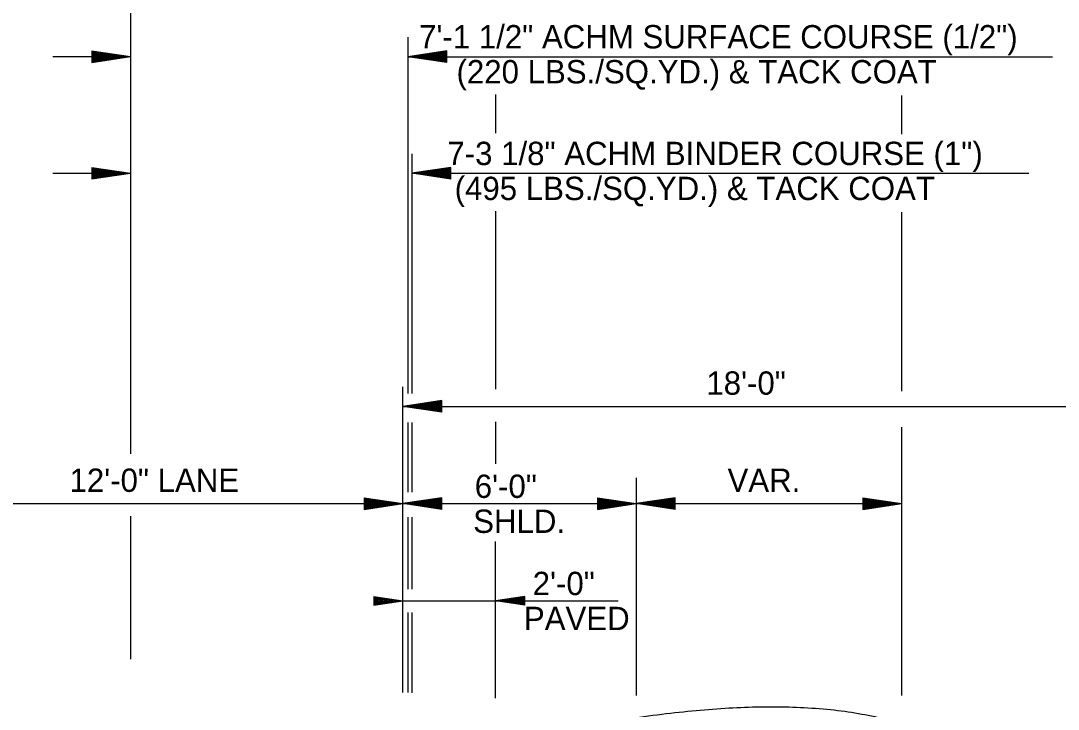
# Model space of a CAD drawing. Extents: x 2263886 to 2266026, y -3122850 to -3121850.
# Drawn here: x 2265609.92 to 2265636.6, y -3122504.51 to -3122486.8 of the extents above; entities that cross this region are included whole.
import ezdxf

# ---------------------------------------------------------------- set-up
doc = ezdxf.new("R2010")
doc.units = 0
doc.layers.add('R_Border Prem', color=7, linetype='Continuous')

msp = doc.modelspace()

# ---------------------------------------------------------------- linework, layer by layer
at = {"layer": 'R_Border Prem'}
for p, q in [((2265612.746, -3122480.217), (2265612.746, -3122497.937)), ((2265619.876, -3122487.22), (2265619.876, -3122496.388)), ((2265611.746, -3122487.567), (2265612.746, -3122487.717)), ((2265611.746, -3122487.567), (2265611.746, -3122487.867)), ((2265611.746, -3122487.592), (2265612.579, -3122487.717)), ((2265611.746, -3122487.617), (2265612.407, -3122487.717)), ((2265611.746, -3122487.642), (2265612.241, -3122487.717)), ((2265611.746, -3122487.668), (2265612.071, -3122487.717)), ((2265611.746, -3122487.693), (2265611.904, -3122487.717)), ((2265620.876, -3122487.57), (2265619.876, -3122487.72)), ((2265620.876, -3122487.595), (2265620.043, -3122487.72)), ((2265620.876, -3122487.621), (2265620.215, -3122487.72)), ((2265620.876, -3122487.646), (2265620.381, -3122487.72)), ((2265620.876, -3122487.671), (2265620.551, -3122487.72)), ((2265620.876, -3122487.697), (2265620.718, -3122487.72)), ((2265620.876, -3122487.87), (2265620.876, -3122487.57)), ((2265610.746, -3122487.717), (2265612.746, -3122487.717)), ((2265611.746, -3122487.867), (2265612.746, -3122487.717)), ((2265611.746, -3122487.766), (2265612.071, -3122487.717)), ((2265611.746, -3122487.816), (2265612.407, -3122487.717)), ((2265611.746, -3122487.842), (2265612.579, -3122487.717)), ((2265611.746, -3122487.791), (2265612.241, -3122487.717)), ((2265611.746, -3122487.74), (2265611.904, -3122487.717)), ((2265620.876, -3122487.87), (2265619.876, -3122487.72)), ((2265619.876, -3122487.72), (2265636.452, -3122487.72)), ((2265620.876, -3122487.845), (2265620.043, -3122487.72)), ((2265620.876, -3122487.82), (2265620.215, -3122487.72)), ((2265620.876, -3122487.795), (2265620.381, -3122487.72)), ((2265620.876, -3122487.769), (2265620.551, -3122487.72)), ((2265620.876, -3122487.744), (2265620.718, -3122487.72)), ((2265622.13, -3122488.692), (2265622.13, -3122489.692)), ((2265619.981, -3122490.22), (2265619.981, -3122496.388)), ((2265611.746, -3122490.567), (2265612.746, -3122490.717)), ((2265611.746, -3122490.567), (2265611.746, -3122490.867)), ((2265611.746, -3122490.592), (2265612.579, -3122490.717)), ((2265611.746, -3122490.617), (2265612.407, -3122490.717)), ((2265620.981, -3122490.57), (2265619.981, -3122490.72)), ((2265620.981, -3122490.595), (2265620.148, -3122490.72)), ((2265620.981, -3122490.621), (2265620.32, -3122490.72)), ((2265620.981, -3122490.87), (2265620.981, -3122490.57)), ((2265610.746, -3122490.717), (2265612.746, -3122490.717)), ((2265611.746, -3122490.642), (2265612.241, -3122490.717)), ((2265611.746, -3122490.668), (2265612.071, -3122490.717)), ((2265611.746, -3122490.693), (2265611.904, -3122490.717)), ((2265611.746, -3122490.867), (2265612.746, -3122490.717)), ((2265611.746, -3122490.766), (2265612.071, -3122490.717)), ((2265611.746, -3122490.816), (2265612.407, -3122490.717)), ((2265611.746, -3122490.842), (2265612.579, -3122490.717)), ((2265611.746, -3122490.791), (2265612.241, -3122490.717)), ((2265611.746, -3122490.74), (2265611.904, -3122490.717)), ((2265619.981, -3122490.72), (2265635.845, -3122490.72)), ((2265620.981, -3122490.87), (2265619.981, -3122490.72)), ((2265620.981, -3122490.845), (2265620.148, -3122490.72)), ((2265620.981, -3122490.82), (2265620.32, -3122490.72)), ((2265620.981, -3122490.646), (2265620.486, -3122490.72)), ((2265620.981, -3122490.795), (2265620.486, -3122490.72)), ((2265620.981, -3122490.671), (2265620.656, -3122490.72)), ((2265620.981, -3122490.769), (2265620.656, -3122490.72)), ((2265620.981, -3122490.697), (2265620.823, -3122490.72)), ((2265620.981, -3122490.744), (2265620.823, -3122490.72)), ((2265622.13, -3122491.692), (2265622.13, -3122494.692)), ((2265622.13, -3122494.692), (2265622.13, -3122496.272)), ((2265619.75, -3122501.189), (2265619.75, -3122496.217)), ((2265620.75, -3122496.567), (2265619.75, -3122496.717)), ((2265620.75, -3122496.867), (2265619.75, -3122496.717)), ((2265619.75, -3122496.717), (2265637.75, -3122496.717)), ((2265620.75, -3122496.592), (2265619.917, -3122496.717)), ((2265620.75, -3122496.842), (2265619.917, -3122496.717)), ((2265620.75, -3122496.617), (2265620.089, -3122496.717)), ((2265620.75, -3122496.816), (2265620.089, -3122496.717)), ((2265620.75, -3122496.642), (2265620.255, -3122496.717)), ((2265620.75, -3122496.791), (2265620.255, -3122496.717)), ((2265620.75, -3122496.668), (2265620.425, -3122496.717)), ((2265620.75, -3122496.765), (2265620.425, -3122496.717)), ((2265620.75, -3122496.693), (2265620.592, -3122496.717)), ((2265620.75, -3122496.74), (2265620.592, -3122496.717)), ((2265620.75, -3122496.867), (2265620.75, -3122496.567)), ((2265619.876, -3122497.13), (2265619.876, -3122498.921)), ((2265619.981, -3122497.13), (2265619.981, -3122498.921)), ((2265622.13, -3122497.112), (2265622.13, -3122498.192)), ((2265625.75, -3122498.552), (2265625.75, -3122504.152)), ((2265618.75, -3122499.067), (2265619.75, -3122499.217)), ((2265618.75, -3122499.067), (2265618.75, -3122499.367)), ((2265618.75, -3122499.092), (2265619.583, -3122499.217)), ((2265618.75, -3122499.117), (2265619.411, -3122499.217)), ((2265618.75, -3122499.142), (2265619.244, -3122499.217)), ((2265618.75, -3122499.168), (2265619.075, -3122499.217)), ((2265620.75, -3122499.067), (2265619.75, -3122499.217)), ((2265620.75, -3122499.092), (2265619.917, -3122499.217)), ((2265620.75, -3122499.117), (2265620.089, -3122499.217)), ((2265620.75, -3122499.142), (2265620.255, -3122499.217)), ((2265620.75, -3122499.168), (2265620.425, -3122499.217)), ((2265620.75, -3122499.367), (2265620.75, -3122499.067)), ((2265624.75, -3122499.067), (2265625.75, -3122499.217)), ((2265624.75, -3122499.067), (2265624.75, -3122499.367)), ((2265624.75, -3122499.092), (2265625.583, -3122499.217)), ((2265624.75, -3122499.117), (2265625.411, -3122499.217)), ((2265624.75, -3122499.142), (2265625.244, -3122499.217)), ((2265624.75, -3122499.168), (2265625.075, -3122499.217)), ((2265626.75, -3122499.067), (2265625.75, -3122499.217)), ((2265626.75, -3122499.092), (2265625.917, -3122499.217)), ((2265626.75, -3122499.117), (2265626.089, -3122499.217)), ((2265626.75, -3122499.142), (2265626.255, -3122499.217)), ((2265626.75, -3122499.168), (2265626.425, -3122499.217)), ((2265626.75, -3122499.367), (2265626.75, -3122499.067)), ((2265631.576, -3122499.067), (2265632.576, -3122499.217)), ((2265631.576, -3122499.067), (2265631.576, -3122499.367)), ((2265631.576, -3122499.092), (2265632.409, -3122499.217)), ((2265631.576, -3122499.117), (2265632.237, -3122499.217)), ((2265631.576, -3122499.142), (2265632.07, -3122499.217)), ((2265631.576, -3122499.168), (2265631.901, -3122499.217)), ((2265607.75, -3122499.217), (2265619.75, -3122499.217)), ((2265618.75, -3122499.193), (2265618.908, -3122499.217)), ((2265618.75, -3122499.367), (2265619.75, -3122499.217)), ((2265618.75, -3122499.266), (2265619.075, -3122499.217)), ((2265618.75, -3122499.316), (2265619.411, -3122499.217)), ((2265618.75, -3122499.342), (2265619.583, -3122499.217)), ((2265618.75, -3122499.291), (2265619.244, -3122499.217)), ((2265618.75, -3122499.24), (2265618.908, -3122499.217)), ((2265620.75, -3122499.367), (2265619.75, -3122499.217)), ((2265619.75, -3122499.217), (2265625.75, -3122499.217)), ((2265620.75, -3122499.342), (2265619.917, -3122499.217)), ((2265620.75, -3122499.316), (2265620.089, -3122499.217)), ((2265620.75, -3122499.291), (2265620.255, -3122499.217)), ((2265620.75, -3122499.265), (2265620.425, -3122499.217)), ((2265620.75, -3122499.193), (2265620.592, -3122499.217)), ((2265620.75, -3122499.24), (2265620.592, -3122499.217)), ((2265624.75, -3122499.193), (2265624.908, -3122499.217)), ((2265624.75, -3122499.367), (2265625.75, -3122499.217)), ((2265624.75, -3122499.266), (2265625.075, -3122499.217)), ((2265624.75, -3122499.316), (2265625.411, -3122499.217)), ((2265624.75, -3122499.342), (2265625.583, -3122499.217)), ((2265624.75, -3122499.291), (2265625.244, -3122499.217)), ((2265624.75, -3122499.24), (2265624.908, -3122499.217)), ((2265625.75, -3122499.217), (2265632.576, -3122499.217)), ((2265626.75, -3122499.367), (2265625.75, -3122499.217)), ((2265626.75, -3122499.342), (2265625.917, -3122499.217)), ((2265626.75, -3122499.316), (2265626.089, -3122499.217)), ((2265626.75, -3122499.291), (2265626.255, -3122499.217)), ((2265626.75, -3122499.265), (2265626.425, -3122499.217)), ((2265626.75, -3122499.193), (2265626.592, -3122499.217)), ((2265626.75, -3122499.24), (2265626.592, -3122499.217)), ((2265631.576, -3122499.193), (2265631.734, -3122499.217)), ((2265631.576, -3122499.367), (2265632.576, -3122499.217)), ((2265631.576, -3122499.266), (2265631.901, -3122499.217)), ((2265631.576, -3122499.316), (2265632.237, -3122499.217)), ((2265631.576, -3122499.342), (2265632.409, -3122499.217)), ((2265631.576, -3122499.291), (2265632.07, -3122499.217)), ((2265631.576, -3122499.24), (2265631.734, -3122499.217)), ((2265612.746, -3122499.545), (2265612.746, -3122503.217)), ((2265619.876, -3122499.569), (2265619.876, -3122501.417)), ((2265619.981, -3122499.569), (2265619.981, -3122501.417)), ((2265622.13, -3122504.226), (2265622.13, -3122500.192)), ((2265619.75, -3122504.077), (2265619.75, -3122501.189)), ((2265619, -3122501.604), (2265619.75, -3122501.717)), ((2265619, -3122501.604), (2265619, -3122501.829)), ((2265619, -3122501.623), (2265619.624, -3122501.717)), ((2265619, -3122501.642), (2265619.495, -3122501.717)), ((2265619, -3122501.661), (2265619.37, -3122501.717)), ((2265619, -3122501.68), (2265619.243, -3122501.717)), ((2265619, -3122501.699), (2265619.118, -3122501.717)), ((2265619, -3122501.829), (2265619.75, -3122501.717)), ((2265619, -3122501.753), (2265619.243, -3122501.717)), ((2265619, -3122501.791), (2265619.495, -3122501.717)), ((2265619, -3122501.81), (2265619.624, -3122501.717)), ((2265619, -3122501.773), (2265619.37, -3122501.717)), ((2265619, -3122501.734), (2265619.118, -3122501.717)), ((2265619.75, -3122501.717), (2265625.283, -3122501.717)), ((2265622.88, -3122501.604), (2265622.13, -3122501.717)), ((2265622.88, -3122501.829), (2265622.13, -3122501.717)), ((2265622.88, -3122501.623), (2265622.255, -3122501.717)), ((2265622.88, -3122501.81), (2265622.255, -3122501.717)), ((2265622.88, -3122501.642), (2265622.384, -3122501.717)), ((2265622.88, -3122501.791), (2265622.384, -3122501.717)), ((2265622.88, -3122501.661), (2265622.509, -3122501.717)), ((2265622.88, -3122501.773), (2265622.509, -3122501.717)), ((2265622.88, -3122501.68), (2265622.636, -3122501.717)), ((2265622.88, -3122501.753), (2265622.636, -3122501.717)), ((2265622.88, -3122501.699), (2265622.761, -3122501.717)), ((2265622.88, -3122501.734), (2265622.761, -3122501.717)), ((2265622.88, -3122501.829), (2265622.88, -3122501.604)), ((2265619.876, -3122502.017), (2265619.876, -3122504.081)), ((2265619.981, -3122502.017), (2265619.981, -3122504.086))]:
    msp.add_line(p, q, dxfattribs=at)
for points in [[(2265632.576, -3122489.717), (2265632.576, -3122488.717)], [(2265632.576, -3122496.328), (2265632.576, -3122491.717)], [(2265632.576, -3122504.152), (2265632.576, -3122497.248)]]:
    msp.add_lwpolyline(points, dxfattribs=at)
msp.add_open_spline([(2265622.714, -3122505.298), (2265628.831, -3122503.917), (2265635.52, -3122505.616), (2265640.146, -3122504.036)], degree=2, dxfattribs=at)

# ---------------------------------------------------------------- texts
for s, p in [('7\'-1 1/2" ACHM SURFACE COURSE (1/2")', (2265620.165, -3122487.507)), ('(220 LBS./SQ.YD.) & TACK COAT', (2265621.127, -3122488.407)), ('7-3 1/8" ACHM BINDER COURSE (1")', (2265620.892, -3122490.509)), ('(495 LBS./SQ.YD.) & TACK COAT', (2265621.079, -3122491.409)), ('18\'-0"', (2265627.552, -3122496.417)), ('6\'-0"', (2265621.596, -3122499.072)), ('SHLD.', (2265621.556, -3122499.972)), ('2\'-0"', (2265623.086, -3122501.572)), ('PAVED', (2265622.86, -3122502.472))]:
    msp.add_text(s, height=0.6, dxfattribs=at).set_placement(p)
for s, p in [('12\'-0" LANE', (2265611.175, -3122498.917)), ('VAR.', (2265628.096, -3122498.917))]:
    msp.add_text(s, height=0.6, rotation=360, dxfattribs=at).set_placement(p)

doc.saveas('drawing.dxf')
